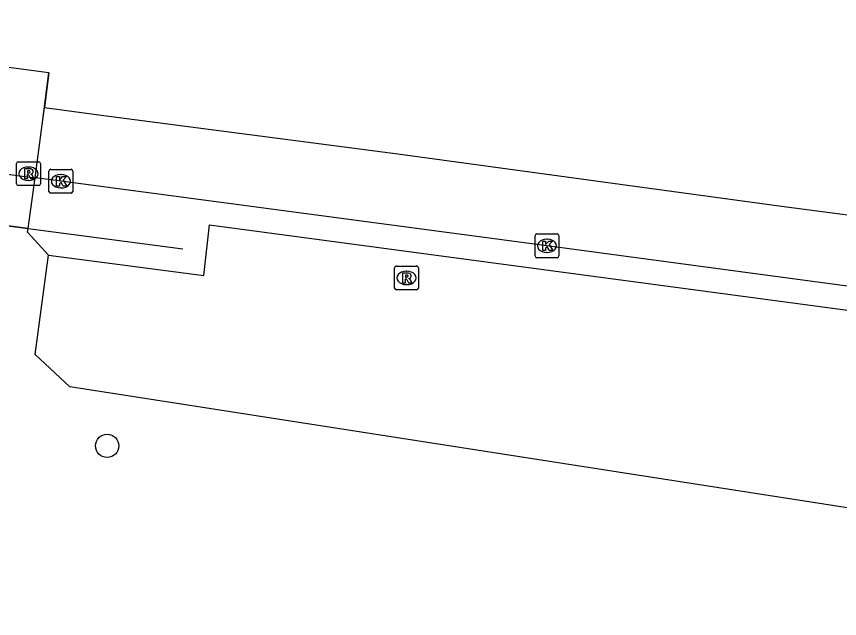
# Model space of a CAD drawing. Extents: x 161258 to 161838, y 380836 to 381727.
# Drawn here: x 161411.42 to 161445.94, y 381683.29 to 381708.56 of the extents above; entities that cross this region are included whole.
import ezdxf

# ---------------------------------------------------------------- set-up
doc = ezdxf.new("R2010")
doc.units = 0
for name, color, linetype in [('IMGEO_Berm_groen', 7, 'Continuous'), ('IMGEO_Boom', 7, 'Continuous'), ('IMGEO_Dek', 7, 'Continuous'), ('IMGEO_Hek', 7, 'Continuous'), ('IMGEO_Kolk', 7, 'Continuous'), ('IMGEO_Rijbaan_regionaal_gesloten', 7, 'Continuous'), ('IMGEO_Rioolput', 7, 'Continuous')]:
    doc.layers.add(name, color=color, linetype=linetype)

msp = doc.modelspace()

# ---------------------------------------------------------------- linework, layer by layer
at = {"layer": 'IMGEO_Berm_groen'}
for points in [[(161394.6, 381704.143), (161394.342, 381702.289), (161394.298, 381701.973), (161399.133, 381701.338), (161407.042, 381700.297), (161411.91, 381699.657), (161411.957, 381699.966), (161412.199, 381701.786)], [(161412.767, 381698.536), (161411.889, 381699.505), (161411.91, 381699.657), (161411.957, 381699.966), (161412.199, 381701.786)], [(161412.767, 381698.536), (161419.285, 381697.682), (161419.518, 381699.804), (161598.175, 381675.897), (161597.877, 381673.07), (161595.231, 381672.953), (161593.354, 381672.734), (161591.581, 381672.404)], [(161591.126, 381672.369), (161590.075, 381672.415), (161569.243, 381673.332), (161553.615, 381674.625), (161541.328, 381675.861), (161500, 381680.965), (161479.26, 381683.527), (161448.242, 381687.62), (161413.662, 381693.013), (161412.207, 381694.368), (161412.767, 381698.536)]]:
    msp.add_lwpolyline(points, dxfattribs=at)
at = {"layer": 'IMGEO_Boom'}
msp.add_circle((161415.224, 381690.533), 0.489, dxfattribs=at)
at = {"layer": 'IMGEO_Dek'}
msp.add_lwpolyline([(161395.21, 381708.555), (161394.908, 381706.353), (161394.6, 381704.143), (161394.342, 381702.289), (161394.298, 381701.973), (161399.133, 381701.338), (161407.042, 381700.297), (161411.91, 381699.657), (161411.957, 381699.966), (161412.199, 381701.786), (161412.495, 381704.012), (161412.782, 381706.187), (161402.163, 381707.599)], close=True, dxfattribs=at)
at = {"layer": 'IMGEO_Hek'}
for points in [[(161411.91, 381699.657), (161407.042, 381700.297)], [(161411.91, 381699.657), (161418.398, 381698.807)]]:
    msp.add_lwpolyline(points, dxfattribs=at)
at = {"layer": 'IMGEO_Kolk'}
for p, q in [((161412.784, 381701.213), (161412.784, 381702.065)), ((161412.859, 381702.139), (161413.711, 381702.139)), ((161413.785, 381702.065), (161413.785, 381701.213)), ((161413.272, 381701.919), (161413.297, 381701.919)), ((161413.295, 381701.359), (161413.27, 381701.359)), ((161413.711, 381701.139), (161412.859, 381701.139)), ((161433.172, 381698.503), (161433.172, 381699.355)), ((161433.247, 381699.429), (161434.099, 381699.429)), ((161434.173, 381699.355), (161434.173, 381698.503)), ((161433.66, 381699.209), (161433.685, 381699.209)), ((161433.683, 381698.649), (161433.658, 381698.649)), ((161434.099, 381698.429), (161433.247, 381698.429))]:
    msp.add_line(p, q, dxfattribs=at)
for points in [[(161412.784, 381701.213), (161412.784, 381702.065)], [(161412.859, 381702.139), (161413.711, 381702.139)], [(161413.785, 381702.065), (161413.785, 381701.213)], [(161413.105, 381701.839), (161413.228, 381701.839), (161413.228, 381701.688), (161413.358, 381701.839), (161413.522, 381701.839), (161413.376, 381701.688), (161413.529, 381701.439), (161413.377, 381701.439), (161413.292, 381701.603), (161413.228, 381701.536), (161413.228, 381701.439), (161413.105, 381701.439), (161413.105, 381701.839)], [(161413.711, 381701.139), (161412.859, 381701.139)], [(161433.172, 381698.503), (161433.172, 381699.355)], [(161433.247, 381699.429), (161434.099, 381699.429)], [(161434.173, 381699.355), (161434.173, 381698.503)], [(161433.493, 381699.129), (161433.616, 381699.129), (161433.616, 381698.978), (161433.746, 381699.129), (161433.91, 381699.129), (161433.764, 381698.978), (161433.917, 381698.729), (161433.765, 381698.729), (161433.68, 381698.893), (161433.616, 381698.826), (161433.616, 381698.729), (161433.493, 381698.729), (161433.493, 381699.129)], [(161434.099, 381698.429), (161433.247, 381698.429)]]:
    msp.add_lwpolyline(points, dxfattribs=at)
for centre, start, end in [((161412.861, 381702.063), 91.552, 178.448), ((161412.861, 381702.063), 91.552, 178.448), ((161413.709, 381702.063), 1.552, 88.448), ((161413.709, 381702.063), 1.552, 88.448), ((161412.861, 381701.215), 181.552, 268.448), ((161412.861, 381701.215), 181.552, 268.448), ((161413.709, 381701.215), 271.552, 358.448), ((161413.709, 381701.215), 271.552, 358.448), ((161433.249, 381699.353), 91.552, 178.448), ((161433.249, 381699.353), 91.552, 178.448), ((161434.097, 381699.353), 1.552, 88.448), ((161434.097, 381699.353), 1.552, 88.448), ((161433.249, 381698.505), 181.552, 268.448), ((161433.249, 381698.505), 181.552, 268.448), ((161434.097, 381698.505), 271.552, 358.448), ((161434.097, 381698.505), 271.552, 358.448)]:
    msp.add_arc(centre, 0.0765, start, end, dxfattribs=at)
for centre, major_axis, ratio, start_param, end_param in [((161413.271, 381701.639), (-0.387, 0.002), 0.722429, 4.712389, 7.853982), ((161413.296, 381701.639), (-0.39, 0.002), 0.717154, 1.570796, 4.712389), ((161433.659, 381698.929), (-0.387, 0.002), 0.722429, 4.712389, 7.853982), ((161433.684, 381698.929), (-0.39, 0.002), 0.717154, 1.570796, 4.712389)]:
    msp.add_ellipse(centre, major_axis=major_axis, ratio=ratio, start_param=start_param, end_param=end_param, dxfattribs=at)
at = {"layer": 'IMGEO_Rijbaan_regionaal_gesloten'}
for points in [[(161412.782, 381706.187), (161412.591, 381704.741)], [(161412.199, 381701.786), (161412.495, 381704.012), (161412.591, 381704.741)], [(161412.591, 381704.741), (161415.082, 381704.402), (161427.417, 381702.793), (161443.512, 381700.599), (161459.49, 381698.497), (161475.55, 381696.312), (161487.694, 381694.714), (161503.684, 381692.551), (161519.925, 381690.409)], [(161394.6, 381704.143), (161399.416, 381703.498), (161407.391, 381702.43), (161412.186, 381701.788), (161412.199, 381701.786)], [(161679.007, 381666.04), (161677.666, 381666.255), (161657.266, 381668.988), (161618.127, 381674.239), (161615.451, 381674.598), (161596.053, 381677.191), (161575.643, 381679.932), (161555.208, 381682.652), (161534.802, 381685.416), (161514.402, 381688.138), (161500, 381690.051), (161493.724, 381690.885), (161474.493, 381693.446), (161433.673, 381698.93), (161413.286, 381701.641), (161412.199, 381701.786)]]:
    msp.add_lwpolyline(points, dxfattribs=at)
at = {"layer": 'IMGEO_Rioolput'}
for p, q in [((161411.423, 381701.53), (161411.423, 381702.382)), ((161411.498, 381702.456), (161412.35, 381702.456)), ((161412.424, 381702.382), (161412.424, 381701.53)), ((161411.911, 381702.236), (161411.936, 381702.236)), ((161411.934, 381701.676), (161411.909, 381701.676)), ((161412.35, 381701.456), (161411.498, 381701.456)), ((161427.279, 381697.156), (161427.279, 381698.008)), ((161427.354, 381698.082), (161428.206, 381698.082)), ((161427.767, 381697.862), (161427.792, 381697.862)), ((161428.28, 381698.008), (161428.28, 381697.156)), ((161427.79, 381697.302), (161427.765, 381697.302)), ((161428.206, 381697.082), (161427.354, 381697.082))]:
    msp.add_line(p, q, dxfattribs=at)
for points in [[(161411.423, 381701.53), (161411.423, 381702.382)], [(161411.498, 381702.456), (161412.35, 381702.456)], [(161412.424, 381702.382), (161412.424, 381701.53)], [(161412.012, 381702.154), (161411.76, 381702.156), (161411.76, 381701.756)], [(161411.938, 381702.075), (161411.884, 381702.075), (161411.884, 381701.994)], [(161411.76, 381701.756), (161411.884, 381701.756), (161411.884, 381701.918), (161411.895, 381701.918)], [(161411.884, 381701.994), (161411.936, 381701.994)], [(161411.942, 381701.889), (161412.013, 381701.756), (161412.153, 381701.756), (161412.088, 381701.882)], [(161412.35, 381701.456), (161411.498, 381701.456)], [(161427.279, 381697.156), (161427.279, 381698.008)], [(161427.354, 381698.082), (161428.206, 381698.082)], [(161428.28, 381698.008), (161428.28, 381697.156)], [(161427.868, 381697.78), (161427.616, 381697.782), (161427.616, 381697.382)], [(161427.616, 381697.382), (161427.74, 381697.382), (161427.74, 381697.544), (161427.751, 381697.544)], [(161427.794, 381697.701), (161427.74, 381697.701), (161427.74, 381697.62)], [(161427.74, 381697.62), (161427.792, 381697.62)], [(161427.798, 381697.515), (161427.869, 381697.382), (161428.009, 381697.382), (161427.944, 381697.508)], [(161428.206, 381697.082), (161427.354, 381697.082)]]:
    msp.add_lwpolyline(points, dxfattribs=at)
for centre, radius, start, end in [((161411.5, 381702.38), 0.0765, 91.552, 178.448), ((161411.5, 381702.38), 0.0765, 91.552, 178.448), ((161412.348, 381702.38), 0.0765, 1.552, 88.448), ((161412.348, 381702.38), 0.0765, 1.552, 88.448), ((161411.944, 381701.979), 0.0964, 77.0061, 93.1865), ((161411.958, 381702.036), 0.0378, 276.6634, 79.6772), ((161412.011, 381702.044), 0.109, 350.3612, 89.416), ((161412.009, 381702.044), 0.112, 277.5842, 350.9817), ((161411.894, 381701.865), 0.0533, 26.0293, 88.6989), ((161411.92, 381702.183), 0.19, 274.7715, 282.9687), ((161411.993, 381701.829), 0.108, 29.5134, 73.7905), ((161411.5, 381701.532), 0.0765, 181.552, 268.448), ((161411.5, 381701.532), 0.0765, 181.552, 268.448), ((161412.348, 381701.532), 0.0765, 271.552, 358.448), ((161412.348, 381701.532), 0.0765, 271.552, 358.448), ((161427.356, 381698.006), 0.0765, 91.552, 178.448), ((161427.356, 381698.006), 0.0765, 91.552, 178.448), ((161428.204, 381698.006), 0.0765, 1.552, 88.448), ((161428.204, 381698.006), 0.0765, 1.552, 88.448), ((161427.75, 381697.491), 0.0533, 26.0293, 88.6989), ((161427.776, 381697.809), 0.19, 274.7715, 282.9687), ((161427.8, 381697.605), 0.0964, 77.0061, 93.1865), ((161427.814, 381697.662), 0.0378, 276.6634, 79.6772), ((161427.867, 381697.67), 0.109, 350.3612, 89.416), ((161427.865, 381697.67), 0.112, 277.5842, 350.9817), ((161427.849, 381697.455), 0.108, 29.5134, 73.7905), ((161427.356, 381697.158), 0.0765, 181.552, 268.448), ((161427.356, 381697.158), 0.0765, 181.552, 268.448), ((161428.204, 381697.158), 0.0765, 271.552, 358.448), ((161428.204, 381697.158), 0.0765, 271.552, 358.448)]:
    msp.add_arc(centre, radius, start, end, dxfattribs=at)
for centre, major_axis, ratio, start_param, end_param in [((161411.91, 381701.956), (-0.387, 0.002), 0.722429, 4.712389, 7.853982), ((161411.935, 381701.956), (-0.39, 0.002), 0.717154, 1.570796, 4.712389), ((161427.766, 381697.582), (-0.387, 0.002), 0.722429, 4.712389, 7.853982), ((161427.791, 381697.582), (-0.39, 0.002), 0.717154, 1.570796, 4.712389)]:
    msp.add_ellipse(centre, major_axis=major_axis, ratio=ratio, start_param=start_param, end_param=end_param, dxfattribs=at)

doc.saveas('drawing.dxf')
